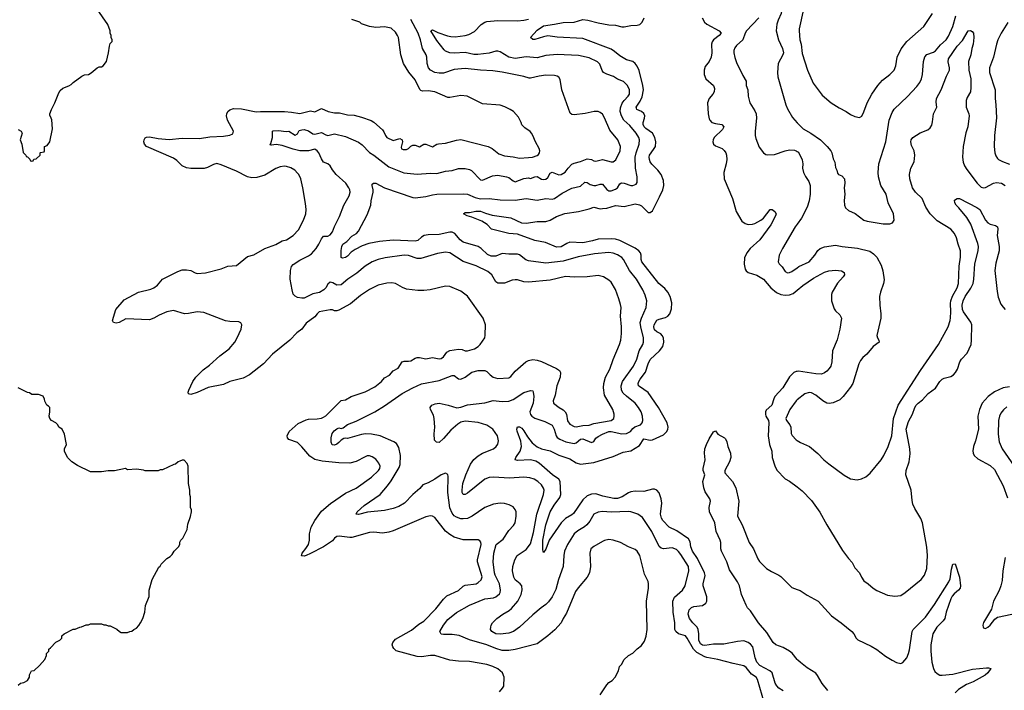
# Model space of a CAD drawing. Header units: inches. Extents: x 1649636 to 1815363, y 506543 to 641975.
# Tile 518 of 656: x 1782859 to 1791901, y 523331 to 529494. Entities that reach past the tile are written whole.
import ezdxf

# ---------------------------------------------------------------- set-up
doc = ezdxf.new("R2010")
doc.units = ezdxf.units.IN
doc.header["$MEASUREMENT"] = 0
doc.layers.add('B7582', color=7, linetype='Continuous')
doc.layers.add('B7592', color=7, linetype='Continuous')

msp = doc.modelspace()

# ---------------------------------------------------------------- linework, layer by layer
at = {"layer": 'B7582', "color": 5}
for points, elevation in [([(1789806.7, 530000), (1789800.8, 529890), (1789806.2, 529866.2), (1789840.4, 529810), (1789847.4, 529787.4), (1789851.1, 529690), (1789860.7, 529610), (1789852.1, 529550), (1789824.1, 529490), (1789811.5, 529451.5), (1789805.2, 529390), (1789829, 529309), (1789864.4, 529230), (1789872.4, 529190), (1789866.6, 529170), (1789824.2, 529090), (1789818.5, 529010), (1789820.9, 528970), (1789895.8, 528710), (1789910, 528674.8), (1789955.1, 528595.1), (1790000, 528546.8)], 560), ([(1782844.5, 528484.5), (1782871.3, 528470), (1782882.8, 528450), (1782864, 528390), (1782878, 528350), (1782890, 528274), (1782914, 528250), (1782918, 528238), (1782930, 528234), (1782952.7, 528212.7), (1782958, 528198), (1782970, 528194), (1782982, 528198), (1782987.3, 528212.7), (1783010, 528214), (1783046, 528250), (1783046, 528270), (1783050, 528274), (1783082, 528278), (1783086, 528290), (1783086, 528330), (1783110, 528338), (1783136, 528370), (1783159, 528490), (1783152.5, 528572.5), (1783149.1, 528589.1), (1783135.3, 528615.3), (1783134, 528630), (1783149.3, 528670), (1783182.7, 528730), (1783218, 528822), (1783230, 528842), (1783254.6, 528865.4), (1783310, 528884.7), (1783330, 528898), (1783350, 528918), (1783430, 528976), (1783454, 528986), (1783490, 528991.3), (1783515.5, 529004.5), (1783570, 529052), (1783590, 529062), (1783610, 529062), (1783626, 529070), (1783655.3, 529110), (1783674, 529190), (1783682, 529250), (1783690, 529274), (1783707.3, 529292.7), (1783708, 529310), (1783698, 529330), (1783698, 529350), (1783688.7, 529370), (1783688.7, 529390), (1783668.7, 529450), (1783569.3, 529589.3)], 620), ([(1787264.1, 523315.9), (1787294, 523350), (1787304, 523370), (1787306.6, 523450), (1787293.2, 523490), (1787250, 523527), (1787205.2, 523550), (1787147.5, 523567.5), (1786990, 523595), (1786890, 523597.7), (1786810, 523608.4), (1786670, 523650.9), (1786630, 523651.6), (1786550, 523638), (1786510, 523642), (1786314.8, 523694.8), (1786293.8, 523713.8), (1786284, 523730), (1786279.7, 523750), (1786285.1, 523770), (1786310, 523799.6), (1786457.9, 523882.1), (1786523, 523937), (1786570, 523966.5), (1786680, 524080), (1786750, 524168.2), (1786781, 524199), (1786890, 524247.9), (1786930, 524286.3), (1786950, 524298.4), (1787050, 524309.2), (1787070, 524320.9), (1787095.3, 524344.7), (1787105.4, 524374.6), (1787063.4, 524510), (1787063, 524530), (1787095.5, 524670), (1787093, 524693), (1787085.6, 524705.6), (1787070, 524714), (1786930, 524715), (1786850, 524739), (1786810, 524762), (1786770, 524793.8), (1786670, 524918), (1786650, 524931.3), (1786630, 524933), (1786590, 524924.4), (1786290, 524795.1), (1786250, 524783.1), (1786190, 524776), (1786110, 524785.1), (1786070, 524782.4), (1785910, 524735.6), (1785890, 524734.5), (1785792.2, 524747.8), (1785770, 524743.9), (1785750.3, 524730), (1785730, 524704.7), (1785648.5, 524650), (1785530, 524586.6), (1785489.6, 524569.6), (1785470, 524564.7), (1785450, 524566), (1785447, 524570), (1785452, 524590), (1785487.6, 524632.4), (1785509.9, 524670.1), (1785519.5, 524710), (1785521.6, 524770), (1785534, 524830), (1785568.1, 524890), (1785630, 524976.9), (1785712, 525048), (1785850, 525143.2), (1785950, 525188.4), (1786091.1, 525288.9), (1786153.5, 525350), (1786166.2, 525370), (1786169.8, 525390), (1786158.1, 525418.1), (1786130, 525456.4), (1786097.2, 525477.2), (1786070, 525484.7), (1786050, 525484.7), (1786030, 525477.7), (1785950, 525434.5), (1785890, 525418.2), (1785790, 525421.2), (1785636.3, 525436.3), (1785570.5, 525450.5), (1785524, 525484), (1785450, 525569.8), (1785410, 525607.7), (1785330, 525636.3), (1785317.4, 525650), (1785314.7, 525670), (1785334.7, 525710), (1785416.9, 525783.1), (1785490, 525816.5), (1785510, 525821.1), (1785590, 525824.2), (1785630, 525831.3), (1785650, 525840.6), (1785670, 525854.3), (1785810, 525993.7), (1785850, 526000.3), (1785903.7, 526030), (1786030, 526075.2), (1786120.2, 526119.8), (1786181.1, 526170), (1786210, 526201.7), (1786254.4, 526225.6), (1786290, 526267.2), (1786333.3, 526290), (1786372.3, 526350), (1786390, 526356.9), (1786430, 526355.5), (1786450, 526359.6), (1786490, 526382.8), (1786510, 526389.2), (1786530, 526390.2), (1786590, 526377.6), (1786650, 526388.4), (1786710, 526375.8), (1786730, 526381.3), (1786750, 526395.8), (1786782, 526438), (1786810, 526452.5), (1786890, 526466.6), (1786921.5, 526461.5), (1786950, 526450.4), (1786970, 526450.4), (1787035.3, 526470), (1787068.7, 526490), (1787088.7, 526510), (1787129, 526571), (1787134.6, 526594.6), (1787135.3, 526690), (1787115.3, 526750), (1786971.7, 526951.7), (1786910, 526999.3), (1786810, 527040.7), (1786770, 527045.1), (1786628.6, 527011.4), (1786570, 527005.6), (1786513.8, 527006.2), (1786410, 527018.5), (1786373.2, 527033.2), (1786310, 527068.3), (1786276.2, 527076.2), (1786230, 527073.7), (1786150, 527053.1), (1786070, 527013.3), (1785990, 526957.6), (1785897.1, 526882.9), (1785790, 526824.5), (1785770, 526817.4), (1785750, 526818), (1785730, 526827.1), (1785710, 526827.2), (1785610, 526808.6), (1785590, 526791.2), (1785570, 526763.5), (1785490, 526706.3), (1785450.6, 526649.4), (1785404.2, 526615.8), (1785340.3, 526550), (1785179.4, 526420.6), (1785098, 526330), (1784970, 526228.6), (1784910, 526198.8), (1784790, 526169.7), (1784730, 526141.2), (1784590, 526114.2), (1784490, 526066.2), (1784430, 526048.3), (1784410, 526055.3), (1784405.6, 526070), (1784411.3, 526090), (1784449.8, 526170), (1784477.2, 526210), (1784544.8, 526275.2), (1784600.9, 526319.1), (1784695.6, 526404.4), (1784782, 526470), (1784833.6, 526530), (1784857.3, 526570), (1784893.5, 526650), (1784897.7, 526690), (1784888.4, 526708.4), (1784870, 526716.4), (1784790, 526718.8), (1784750, 526727.8), (1784550, 526803.5), (1784490, 526807.8), (1784410, 526793.1), (1784371.9, 526791.9), (1784270, 526820.8), (1784209.5, 526810.5), (1784140.9, 526779.1), (1784090.1, 526749.9), (1784050, 526736.2), (1783834.6, 526745.4), (1783773, 526710), (1783746, 526706), (1783719, 526710), (1783711.6, 526730), (1783741.1, 526830), (1783819.2, 526920.8), (1783949.6, 526990), (1784062.4, 527017.6), (1784091, 527029), (1784125.6, 527054.4), (1784171.6, 527110), (1784310, 527180.7), (1784350, 527194.4), (1784390, 527196.5), (1784430, 527188.9), (1784470, 527167.2), (1784490, 527162), (1784566.5, 527166.5), (1784710, 527203.5), (1784770, 527227.9), (1784850, 527234), (1784950, 527317.3), (1785010, 527333.3), (1785110, 527392.6), (1785210, 527427.9), (1785270, 527460.3), (1785310, 527471.5), (1785369.6, 527510), (1785418.7, 527561.3), (1785465.4, 527650), (1785485.7, 527710), (1785488.5, 527750), (1785484.1, 527804.1), (1785459.7, 527950), (1785439.1, 528030), (1785421.1, 528070), (1785410, 528084.2), (1785384.2, 528110), (1785350, 528132), (1785310, 528145.6), (1785290, 528147.7), (1785250, 528142.2), (1785210, 528127), (1785110, 528065.7), (1785035.9, 528044.1), (1784990, 528041.8), (1784950, 528049.8), (1784850, 528103.2), (1784710, 528160.7), (1784670, 528171.5), (1784637.1, 528162.9), (1784584.1, 528135.9), (1784552.2, 528127.8), (1784430, 528125.6), (1784390, 528132.1), (1784350, 528151.5), (1784300.3, 528200.3), (1784270, 528222.4), (1784022.9, 528330), (1784004.7, 528350), (1783998.7, 528370), (1784001.6, 528390), (1784010, 528406.8), (1784024.4, 528415.6), (1784050, 528416.9), (1784130, 528402), (1784230, 528393.6), (1784350, 528406.4), (1784510, 528402.7), (1784603.7, 528416.3), (1784730, 528422.9), (1784787.7, 528432.3), (1784814.9, 528445.1), (1784822.6, 528470), (1784768.2, 528570), (1784758.5, 528610), (1784759.7, 528630), (1784769.6, 528650), (1784790, 528666.4), (1784823.2, 528676.8), (1784895.4, 528675.4), (1785030, 528646), (1785070, 528650.3), (1785290, 528650.2), (1785354.7, 528645.3), (1785430, 528632.2), (1785530, 528655.5), (1785570, 528648.1), (1785630, 528678.5), (1785690.2, 528650.2), (1785750, 528639.3), (1785796.5, 528636.5), (1785870, 528619.5), (1785930, 528615.3), (1785998, 528598), (1786086.7, 528566.7), (1786111, 528551), (1786190, 528483.1), (1786204.3, 528464.3), (1786218.2, 528430), (1786231.8, 528410), (1786290, 528383.9), (1786350, 528401.3), (1786370.9, 528390.9), (1786374.7, 528370), (1786362.7, 528322.7), (1786366.5, 528306.5), (1786379.6, 528299.6), (1786410, 528300.3), (1786430, 528310.3), (1786450, 528330.3), (1786470, 528341.7), (1786490, 528341.1), (1786530, 528325.5), (1786570, 528349.1), (1786590, 528350.2), (1786650, 528326.4), (1786689.4, 528350), (1786705.5, 528354.5), (1786770, 528358.6), (1786870, 528386), (1786910, 528391.5), (1787161, 528330), (1787197.3, 528310), (1787260.3, 528260.3), (1787310, 528242), (1787390, 528234.9), (1787450, 528222.6), (1787530, 528226.3), (1787569.6, 528230.4), (1787610, 528245.5), (1787624.5, 528255.5), (1787633.2, 528270), (1787636, 528290), (1787629.3, 528310), (1787594.5, 528370), (1787572, 528430), (1787559.3, 528450), (1787545.4, 528465.4), (1787498.6, 528498.6), (1787470, 528528.7), (1787464, 528550), (1787438.6, 528598.6), (1787393.2, 528650), (1787364, 528670), (1787314.5, 528694.5), (1787270, 528707.3), (1787110, 528722), (1786968, 528790), (1786910, 528797.6), (1786810, 528778.3), (1786790, 528778.3), (1786670.8, 528830.8), (1786610, 528838.7), (1786558.2, 528838.2), (1786542.7, 528842.7), (1786532.9, 528852.9), (1786490, 528940.9), (1786431.3, 529011.3), (1786384.2, 529090), (1786359.7, 529170), (1786337, 529330), (1786329.5, 529350), (1786310, 529379.3), (1786270, 529416.2), (1786210, 529429.5), (1786130, 529421.2), (1786072.5, 529432.5), (1785997.2, 529457.2), (1785982, 529470), (1785910, 529495.4)], 580), ([(1788188.7, 523290), (1788250, 523382), (1788270, 523402), (1788300.4, 523419.6), (1788328, 523450), (1788358, 523510), (1788368.7, 523550), (1788388, 523570), (1788408, 523610), (1788450, 523652), (1788490, 523672), (1788530, 523712), (1788570, 523742), (1788596.5, 523783.5), (1788612.9, 523827.1), (1788621.2, 523890), (1788615.1, 524150), (1788632.3, 524270), (1788632.7, 524310), (1788629.2, 524330), (1788598, 524398), (1788555.1, 524570), (1788530, 524608.7), (1788510, 524624), (1788450, 524649.3), (1788375.3, 524690), (1788310, 524711.8), (1788270, 524718), (1788230, 524708.2), (1788210, 524697.7), (1788130, 524653), (1788104.9, 524630), (1788093.4, 524590), (1788102.3, 524470), (1788091.6, 524410), (1788068.8, 524370), (1787986.1, 524273.9), (1787961.7, 524238.3), (1787881.8, 524038.2), (1787850.3, 523990), (1787831.7, 523950), (1787773.3, 523886.7), (1787708.5, 523831.5), (1787610, 523759.1), (1787410, 523704.8), (1787350, 523696.8), (1787290, 523697.4), (1787230, 523715.3), (1787150, 523748.9), (1786990, 523794.8), (1786893.6, 523833.6), (1786830, 523844.8), (1786750, 523842.8), (1786728.1, 523848.1), (1786717.4, 523870), (1786750.9, 523930), (1786790, 523980.3), (1786870, 524046.5), (1786988.3, 524111.7), (1787130, 524170.2), (1787210, 524181.2), (1787231.5, 524190), (1787264.2, 524215.8), (1787272, 524230), (1787274.8, 524250), (1787264.9, 524310), (1787225.4, 524390), (1787220.2, 524410), (1787207.7, 524510), (1787213.5, 524590), (1787233.5, 524670), (1787299.9, 524720.1), (1787350, 524798), (1787393.9, 524846.1), (1787409.7, 524870), (1787419.1, 524930), (1787416.9, 524970), (1787410, 524992.7), (1787390, 525016.2), (1787354.6, 525034.6), (1787310, 525046.6), (1787270, 525051.1), (1787210, 525040.4), (1787130, 525012.2), (1787014.9, 524930), (1786970, 524911), (1786930, 524905.3), (1786910, 524907.7), (1786870, 524922.2), (1786850, 524935), (1786830, 524957.7), (1786808.8, 525008.8), (1786791, 525149), (1786794.9, 525294.9), (1786790, 525314), (1786770, 525326.6), (1786730, 525309.6), (1786670.5, 525270), (1786610, 525237.2), (1786560.7, 525219.3), (1786534.8, 525185.2), (1786468.9, 525130), (1786391.8, 525050), (1786340.6, 525019.4), (1786290, 525001.5), (1786210, 524981.8), (1786052.7, 524967.3), (1785970, 524947.6), (1785949.5, 524949.5), (1785957.2, 524970), (1786023, 525030), (1786170, 525131.5), (1786237.5, 525210), (1786270, 525256.1), (1786342.4, 525377.6), (1786353.1, 525406.9), (1786356.9, 525490), (1786340.9, 525560.9), (1786318.7, 525598.7), (1786295.5, 525615.5), (1786170, 525669.8), (1786090, 525685.8), (1786033.4, 525686.6), (1785997.8, 525682.2), (1785870, 525643.9), (1785850, 525647.1), (1785836.1, 525643.9), (1785810, 525629.7), (1785790, 525607.2), (1785770, 525593), (1785750, 525584), (1785727, 525587), (1785719.6, 525610), (1785719.7, 525650), (1785729.8, 525690), (1785746, 525714), (1785770, 525734.9), (1785790, 525743.6), (1785810, 525736), (1785830, 525743.1), (1785870, 525772.1), (1785950, 525803.2), (1786121.6, 525890), (1786210, 525944.7), (1786370, 526058.5), (1786470, 526111.4), (1786550, 526146.7), (1786710, 526179.3), (1786830, 526222.6), (1786850, 526223.1), (1786890, 526194.3), (1786910, 526191.3), (1786950, 526209.3), (1787010, 526254.7), (1787070, 526268.7), (1787130, 526268.4), (1787150, 526259.3), (1787178.4, 526230), (1787208.4, 526210), (1787250, 526195.2), (1787350, 526202.8), (1787370, 526215.3), (1787410, 526263.9), (1787508.4, 526350), (1787530, 526360.7), (1787570, 526370.2), (1787610, 526365.2), (1787650, 526351.1), (1787789.2, 526289.2), (1787815.8, 526270), (1787825.7, 526250), (1787822.8, 526210), (1787792.1, 526127.9), (1787776.8, 526043.2), (1787757.8, 525990), (1787760.3, 525970), (1787812.9, 525930), (1787850, 525908.6), (1787869.3, 525890), (1787880.1, 525870), (1787890, 525807.7), (1787910, 525775.3), (1787950, 525754.6), (1787970, 525752.8), (1788030, 525765.1), (1788090, 525768.6), (1788130, 525781.7), (1788289.7, 525810.3), (1788314, 525830), (1788319.6, 525850), (1788318.4, 525870), (1788304.5, 525910), (1788230, 526044), (1788218.9, 526110), (1788222, 526150), (1788239.6, 526210), (1788277.8, 526282.2), (1788307.8, 526370), (1788368.2, 526510), (1788378.9, 526550), (1788385.1, 526610), (1788385.1, 526670), (1788375.1, 526770), (1788381.4, 526850), (1788376.3, 526876.3), (1788362.6, 526930), (1788330, 527013.2), (1788290, 527081.2), (1788270, 527099.3), (1788219, 527130), (1788170, 527143.5), (1788070, 527130.9), (1787951.4, 527128.6), (1787870, 527134), (1787730, 527098.7), (1787530, 527082.5), (1787490, 527083.8), (1787430, 527102.7), (1787410, 527104.2), (1787380.8, 527099.2), (1787310, 527072.2), (1787251.1, 527071.1), (1787230, 527083.6), (1787194, 527150), (1787159.1, 527179.1), (1787050, 527232.4), (1786930, 527271.8), (1786810, 527349.8), (1786770, 527356.1), (1786694.8, 527345.2), (1786542.2, 527297.8), (1786510, 527298.8), (1786430, 527326.4), (1786390, 527328.7), (1786213.7, 527306.3), (1786149.4, 527290.6), (1786094.9, 527270), (1786032.2, 527230), (1785955.8, 527164.2), (1785870.8, 527109.2), (1785810, 527056.9), (1785770, 527054.7), (1785735.5, 527075.5), (1785710, 527081.5), (1785690, 527062.6), (1785670, 527029.8), (1785651.2, 527010), (1785612, 526988), (1785550, 526974.6), (1785470, 526935.3), (1785450, 526933.5), (1785410, 526941.2), (1785390, 526951.6), (1785371.7, 526971.7), (1785359.7, 527010), (1785344.1, 527110), (1785344.5, 527190), (1785353.8, 527226.2), (1785370, 527244.7), (1785430, 527284.7), (1785510, 527322.2), (1785537.6, 527342.4), (1785580.3, 527390), (1785606, 527430), (1785630, 527480.4), (1785650, 527504.4), (1785690, 527503.7), (1785710, 527517.4), (1785730, 527543.1), (1785750, 527594.4), (1785795.5, 527684.5), (1785834.1, 527790), (1785884.2, 527875.8), (1785892.5, 527910), (1785889.8, 527930), (1785881.6, 527950), (1785854.6, 527990), (1785765.6, 528070), (1785730, 528115.4), (1785710, 528151.2), (1785690, 528169.6), (1785650, 528186), (1785630, 528216), (1785604.5, 528270), (1785590, 528288.4), (1785570, 528302.7), (1785510, 528289.8), (1785430, 528289), (1785370, 528302.9), (1785270, 528336.8), (1785213.8, 528346.2), (1785170, 528339.3), (1785160.9, 528340.9), (1785159.3, 528350), (1785164.7, 528355.3), (1785181, 528410), (1785179.3, 528460.7), (1785181.2, 528470), (1785187.9, 528472.1), (1785236.4, 528476.4), (1785306.8, 528466.8), (1785330, 528468.4), (1785390, 528432.7), (1785410, 528443.8), (1785425.9, 528474.1), (1785450, 528482.9), (1785470, 528484.2), (1785510, 528473.2), (1785550, 528446), (1785570, 528441), (1785630, 528457.5), (1785670, 528435.9), (1785690, 528431.1), (1785750, 528445.6), (1785850, 528421), (1785969.3, 528369.3), (1786002.7, 528342.7), (1786070, 528272.9), (1786110, 528248.8), (1786250, 528142.8), (1786386.8, 528086.8), (1786510, 528075.6), (1786630, 528083.2), (1786690, 528080.2), (1786770, 528100.8), (1786830, 528108.9), (1786890, 528127.2), (1786950, 528127.8), (1786990, 528118.3), (1787007.5, 528107.5), (1787090, 528023.1), (1787110, 528018.9), (1787200.4, 528059.6), (1787250, 528064.3), (1787330, 528051.1), (1787350, 528043.2), (1787390, 528012.9), (1787410, 528005), (1787490, 528035), (1787530, 528039), (1787550, 528034.2), (1787590, 528049.1), (1787610, 528051.8), (1787650, 528028.7), (1787670, 528024.2), (1787690, 528028.4), (1787710, 528044.2), (1787730, 528083.2), (1787750, 528091.5), (1787810, 528068), (1787830, 528071.1), (1787867.1, 528092.9), (1787895, 528130), (1787930, 528165), (1787950, 528174.7), (1788010, 528190.2), (1788070, 528216.6), (1788110, 528210.2), (1788130, 528196.9), (1788150, 528192.6), (1788210, 528208.6), (1788290, 528187.1), (1788310, 528187.6), (1788333.8, 528206.2), (1788373.6, 528290), (1788376, 528330), (1788352.1, 528390), (1788277.7, 528477.7), (1788230, 528592.3), (1788210, 528624.5), (1788190, 528642), (1788170, 528649.6), (1788134, 528650), (1788051.9, 528631.9), (1787950, 528619.5), (1787930, 528622.7), (1787914.8, 528634.8), (1787838.4, 528850), (1787823.3, 528943.3), (1787810, 528965.2), (1787795.6, 528975.6), (1787770, 528981.3), (1787690, 528982.7), (1787630, 528976.4), (1787550, 528956.4), (1787537.4, 528957.4), (1787490, 528971.8), (1787289, 529011), (1787203.3, 529023.3), (1787090, 529028.7), (1786950, 529045.6), (1786850, 529036.1), (1786750, 529003.4), (1786710, 529001), (1786669.9, 529009.9), (1786630, 529028.8), (1786611.7, 529051.7), (1786599.5, 529090), (1786596.3, 529150), (1786590.6, 529170), (1786558.6, 529230), (1786539.5, 529310), (1786517.4, 529370), (1786450, 529495)], 560), ([(1789698, 523210), (1789633.8, 523430), (1789621, 523450), (1789580.1, 523480.1), (1789530, 523540.5), (1789510, 523555.8), (1789410, 523576.4), (1789270, 523615), (1789170, 523631.2), (1789150, 523637.6), (1789077.7, 523677.7), (1789046.6, 523710), (1788990, 523811), (1788972.1, 523830), (1788910, 523849.8), (1788885.3, 523870), (1788876.8, 523890), (1788874.5, 523950), (1788859.8, 524050), (1788856.8, 524150), (1788872.5, 524187.5), (1788945.7, 524250), (1788969.8, 524290), (1789003.1, 524430), (1789002.4, 524470), (1788930, 524579.2), (1788910, 524606), (1788890, 524623.5), (1788850, 524639.7), (1788770, 524629.7), (1788750, 524636.9), (1788732.8, 524652.8), (1788664.5, 524790), (1788578.5, 524918.5), (1788537, 524950), (1788470, 524970.9), (1788450, 524972.9), (1788290, 524967.3), (1788210, 524974.4), (1788170, 524968.7), (1788132.2, 524950), (1788094.6, 524885.4), (1788068.6, 524851.4), (1788047.1, 524832.9), (1787984, 524796), (1787952, 524768), (1787890.1, 524669.9), (1787862.8, 524610), (1787855.3, 524570), (1787850.2, 524470), (1787807.6, 524350), (1787783.4, 524256.6), (1787749.1, 524190), (1787714.9, 524145.1), (1787690, 524119.2), (1787646.4, 524090), (1787570, 524023.1), (1787450.3, 523910), (1787392.2, 523870), (1787350, 523856.5), (1787270, 523846.5), (1787230, 523851.1), (1787193.6, 523870), (1787183.5, 523890), (1787184.2, 523910), (1787187.8, 523930), (1787199.5, 523950), (1787240.7, 523990), (1787294.7, 524030), (1787355.3, 524064.7), (1787376.8, 524083.2), (1787432.1, 524150), (1787464.1, 524210), (1787473.6, 524253.6), (1787471.1, 524290), (1787454, 524310), (1787410, 524344.7), (1787395.3, 524370), (1787385, 524430), (1787387.2, 524470), (1787404.8, 524530), (1787427.2, 524570), (1787510, 524626.2), (1787550, 524675.3), (1787578.6, 524781.4), (1787608.5, 524950), (1787668.7, 525130), (1787674.5, 525170), (1787669.8, 525189.8), (1787650, 525220.5), (1787618.7, 525250), (1787583.7, 525270), (1787543.6, 525283.6), (1787490, 525288.7), (1787358.2, 525281.8), (1787209.3, 525290.7), (1787170, 525285.3), (1787130.2, 525269.8), (1786970, 525142.7), (1786950, 525131.2), (1786930, 525129.6), (1786922.4, 525150), (1786921.1, 525170), (1786929.1, 525230), (1786956.5, 525310), (1786999.4, 525410), (1787030, 525452.6), (1787070, 525487.1), (1787110, 525509.2), (1787210, 525548.9), (1787235.6, 525570), (1787248.4, 525591.6), (1787256.2, 525623.8), (1787247.1, 525670), (1787203.5, 525730), (1787150, 525766.2), (1787070, 525790.6), (1786950, 525802.9), (1786910, 525794), (1786883.3, 525776.7), (1786818, 525722), (1786750, 525644.5), (1786710, 525609.4), (1786688, 525610), (1786669, 525630), (1786666.3, 525686.3), (1786671.2, 525748.8), (1786665.1, 525830), (1786658.2, 525858.2), (1786632.3, 525910), (1786629.2, 525930), (1786644, 525950), (1786675.3, 525964.7), (1786710, 525968.4), (1786794.8, 525950), (1786874.6, 525925.4), (1786910, 525931.6), (1786970, 525954.3), (1787130, 525974), (1787205.9, 525994.1), (1787290, 525984.7), (1787350, 525988.5), (1787390, 526003), (1787490, 526069), (1787550, 526086.4), (1787570, 526082.8), (1787575.8, 526070), (1787580.8, 526030), (1787574.4, 525970), (1787545, 525890), (1787550, 525864.2), (1787561.5, 525850), (1787590, 525832.7), (1787682.4, 525802.4), (1787747.5, 525767.5), (1787767.3, 525730), (1787784.6, 525670), (1787794.8, 525654.8), (1787818.8, 525638.8), (1787875.1, 525615.1), (1787950, 525598.8), (1787970, 525605.8), (1788010, 525639.4), (1788030, 525642.7), (1788110, 525606.7), (1788130, 525618.7), (1788151.1, 525648.9), (1788170, 525662.9), (1788210, 525686), (1788269.9, 525710.1), (1788290, 525709.5), (1788387.5, 525687.5), (1788430, 525691.8), (1788469.5, 525710.5), (1788490, 525738.1), (1788507.4, 525752.6), (1788559.7, 525770), (1788576.4, 525790), (1788582, 525810), (1788578.2, 525850), (1788565.6, 525890), (1788543.1, 525930), (1788510.9, 525970), (1788430, 526033.2), (1788401.9, 526061.9), (1788387.1, 526090), (1788381.9, 526130), (1788394.4, 526170), (1788495.8, 526310), (1788525, 526375), (1788548.9, 526451.1), (1788581.6, 526510), (1788587.1, 526530), (1788587.2, 526570), (1788562.8, 526670), (1788557.9, 526710), (1788567.8, 526752.2), (1788613.1, 526850), (1788617.2, 526910), (1788603.6, 526963.6), (1788580.4, 527010), (1788522.2, 527110), (1788459.1, 527190), (1788404.5, 527290), (1788388, 527308), (1788350, 527332.8), (1788308.3, 527348.3), (1788270, 527353.8), (1788137.3, 527342.7), (1787986.7, 527313.3), (1787850, 527275.2), (1787690, 527256.5), (1787530, 527278), (1787506.9, 527286.9), (1787450, 527332.1), (1787430, 527338.7), (1787350, 527337.6), (1787290, 527346.6), (1787230, 527321.1), (1787190, 527319.6), (1787155.5, 527335.5), (1787097.7, 527390), (1787070, 527409.8), (1786930, 527450.6), (1786904.1, 527470), (1786855.8, 527530), (1786830, 527540.9), (1786810, 527541.8), (1786710, 527519.5), (1786610, 527516.5), (1786574, 527510), (1786550, 527496.4), (1786514.8, 527465.2), (1786490, 527457.3), (1786290, 527466.9), (1786163.1, 527456.9), (1786063.9, 527436.1), (1786004.5, 527415.5), (1785938.8, 527381.2), (1785904, 527356), (1785870, 527320.5), (1785850, 527309.6), (1785823.2, 527303.2), (1785810, 527308), (1785811.7, 527371.7), (1785818, 527410), (1785826.3, 527430), (1785864.5, 527455.5), (1785910, 527505.7), (1785952.3, 527530), (1785971, 527549), (1786050, 527702), (1786082, 527790), (1786085.1, 527830), (1786103.7, 527910), (1786104.5, 527930), (1786095.1, 527970), (1786097.2, 527982.8), (1786107.3, 527992.7), (1786130, 527991.6), (1786210.1, 527950.1), (1786470, 527861), (1786490, 527857.7), (1786590, 527869.4), (1786650, 527885.6), (1786690, 527890.2), (1786930, 527893.8), (1786970, 527890.2), (1787040.2, 527860.2), (1787090, 527848.3), (1787170, 527850.2), (1787270, 527839.2), (1787410, 527835.9), (1787510, 527849.2), (1787610, 527834), (1787690, 527850.3), (1787750, 527843.5), (1787770, 527852.1), (1787841, 527899), (1787930, 527944.2), (1788010, 527964.9), (1788050, 528002), (1788070, 527998.9), (1788098.2, 527978.2), (1788130, 527969.5), (1788150, 527970.1), (1788190, 527981.6), (1788210, 527981.5), (1788250, 527932.2), (1788270, 527922.3), (1788290, 527921.9), (1788330, 527935.3), (1788350, 527948.6), (1788370, 527986.4), (1788386.4, 527993.6), (1788410.8, 527990.8), (1788470, 527970.2), (1788490, 527969.2), (1788519, 527981), (1788530, 527998), (1788529.8, 528050), (1788513.3, 528130), (1788512, 528230), (1788520.2, 528270), (1788549.1, 528350), (1788551.3, 528390), (1788545, 528410), (1788520.9, 528450), (1788460.8, 528520.8), (1788407.1, 528570), (1788385.3, 528610), (1788374.1, 528650), (1788377, 528683), (1788392.8, 528727.2), (1788410, 528752.3), (1788447.7, 528790), (1788458.4, 528810), (1788458.9, 528850), (1788439.8, 528890), (1788405.2, 528925.2), (1788350, 528947.2), (1788310.6, 528970.6), (1788250, 528993.7), (1788220.7, 529010), (1788207.9, 529027.9), (1788185.4, 529085.4), (1788166.5, 529106.5), (1788090, 529143.1), (1787990, 529166), (1787794.1, 529174.1), (1787690, 529165.4), (1787610, 529144.7), (1787510, 529151.1), (1787410, 529138.2), (1787350, 529148.7), (1787270, 529198.5), (1787250, 529204.2), (1787230, 529203.7), (1787170, 529185), (1787064.8, 529175.2), (1787030, 529175.3), (1786950, 529191.4), (1786850, 529186.8), (1786809.8, 529189.8), (1786770, 529204.2), (1786757.2, 529217.2), (1786690, 529303.6), (1786636, 529390), (1786650, 529402), (1786697.3, 529377.3), (1786786.5, 529346.5), (1786819.7, 529339.7), (1786857.5, 529337.5), (1786950, 529347.3), (1786982.8, 529357.2), (1787034.6, 529385.4), (1787096.8, 529450), (1787129.7, 529470), (1787150, 529476.8), (1787250, 529486.7), (1787430, 529482.5), (1787490, 529488.7), (1787530, 529499)], 540), ([(1789870, 523324.6), (1789830, 523351.6), (1789810.9, 523370.9), (1789795.6, 523395.6), (1789768.2, 523490), (1789746.8, 523510), (1789657.3, 523557.3), (1789630, 523587.9), (1789612.6, 523630), (1789590.4, 523730), (1789570, 523755.8), (1789550, 523771.3), (1789510, 523784), (1789450, 523779), (1789324.2, 523755.8), (1789230, 523756.2), (1789150, 523741.7), (1789130, 523745.3), (1789110, 523758.6), (1789097.1, 523790), (1789096.9, 523850), (1789089.9, 523890), (1789080.2, 523910), (1789040.3, 523950), (1789010.8, 523990), (1788996.5, 524030), (1789006.3, 524070), (1789027.6, 524092.4), (1789050, 524101.1), (1789129.8, 524110.2), (1789158.7, 524130), (1789168.3, 524150), (1789168.7, 524190), (1789136.8, 524290), (1789135, 524310), (1789153.9, 524386.1), (1789149.3, 524410), (1789083.2, 524543.2), (1789036.4, 524610), (1789022.5, 524650), (1789015.4, 524695.4), (1789001.6, 524721.6), (1788895.3, 524795.3), (1788822, 524830), (1788765.2, 524890), (1788753, 524913), (1788743.6, 524950), (1788755, 525050), (1788751.2, 525090), (1788730, 525146), (1788710, 525169.7), (1788690, 525179.7), (1788670, 525180.3), (1788590, 525159), (1788510, 525161.5), (1788470, 525154), (1788450, 525146.3), (1788391.7, 525108.3), (1788350, 525093.4), (1788314.7, 525094.7), (1788215.2, 525115.2), (1788150, 525137.5), (1788110, 525133.7), (1788070, 525116.5), (1788030, 525081.4), (1787943.7, 524956.3), (1787930, 524943.4), (1787870, 524908.2), (1787830, 524868.7), (1787721.8, 524710), (1787690, 524629.3), (1787670, 524597.2), (1787662.2, 524622.2), (1787663.7, 524710), (1787689.9, 524850), (1787730, 524971.3), (1787767.3, 525032.7), (1787817.8, 525102.2), (1787829.9, 525130), (1787822.3, 525250), (1787808.7, 525270), (1787752.3, 525310), (1787630, 525416.8), (1787598, 525438), (1787550, 525449.9), (1787430, 525442), (1787408, 525450), (1787415.6, 525470), (1787453.5, 525530), (1787466, 525570), (1787459.8, 525619.8), (1787427, 525713), (1787423.7, 525730), (1787430, 525750.8), (1787450, 525753), (1787470, 525739.3), (1787490, 525715.5), (1787521, 525661), (1787565.9, 525605.9), (1787610, 525569.2), (1787650, 525549.2), (1787730, 525532.5), (1787810, 525490.2), (1787910, 525459.4), (1787970, 525420.8), (1788010, 525408), (1788130, 525424.3), (1788310, 525478), (1788402.2, 525517.8), (1788470, 525530.2), (1788550, 525579.8), (1788590, 525643.1), (1788650, 525629.5), (1788670, 525633.7), (1788770, 525677.6), (1788803.1, 525710), (1788812.5, 525730), (1788814.8, 525750), (1788805.3, 525790), (1788726.3, 525930), (1788630, 526066.2), (1788550, 526121.7), (1788542.2, 526130), (1788538.8, 526150), (1788544.4, 526170), (1788556.5, 526190), (1788605.1, 526254.9), (1788630, 526331.8), (1788649.9, 526370), (1788734.2, 526450), (1788764.5, 526490), (1788773.8, 526530), (1788769.8, 526570), (1788760.4, 526590), (1788745.4, 526605.4), (1788710, 526624.6), (1788690, 526643.5), (1788683.2, 526670), (1788686.5, 526690), (1788710, 526731), (1788730, 526742.9), (1788790, 526756.5), (1788812.6, 526770), (1788829.7, 526790), (1788844.7, 526835.3), (1788847.6, 526892.4), (1788831.3, 526950), (1788809.8, 526990), (1788782.9, 527022.9), (1788728.4, 527068.4), (1788573.8, 527270), (1788566.2, 527290), (1788567.4, 527330), (1788560.2, 527350), (1788545.3, 527370), (1788510, 527394.5), (1788370, 527463.2), (1788330, 527475.6), (1788290, 527480.4), (1788170, 527477.1), (1788118.5, 527461.5), (1788030, 527444.2), (1787911.8, 527448.2), (1787882.3, 527437.7), (1787830, 527407.7), (1787790, 527403.1), (1787687.4, 527447.4), (1787590, 527463.1), (1787430, 527523.1), (1787350, 527528.6), (1787193.2, 527570), (1787150.8, 527610.8), (1787103.3, 527643.3), (1787010, 527679.6), (1786968.7, 527690), (1786934, 527710), (1786950, 527722.8), (1786990, 527720.5), (1787046.6, 527733.4), (1787090, 527733.4), (1787135.1, 527715.1), (1787198.4, 527698.4), (1787370, 527673.4), (1787468.4, 527628.4), (1787510, 527624.7), (1787610, 527640.7), (1787690, 527640.7), (1787730, 527652.6), (1787790, 527684.9), (1787865.9, 527714.1), (1787990, 527731.9), (1788090, 527755.8), (1788130, 527770.3), (1788190, 527756.9), (1788210, 527758), (1788250, 527762), (1788330, 527785.2), (1788410, 527778.2), (1788510, 527801), (1788550, 527793.1), (1788570, 527783), (1788630, 527720.9), (1788650, 527720.9), (1788670, 527736.5), (1788735.3, 527864.7), (1788764.5, 527930), (1788773.8, 527970), (1788770, 528014.5), (1788750.4, 528070.4), (1788720.8, 528110), (1788665.5, 528165.5), (1788648.9, 528188.9), (1788641.3, 528210), (1788639.1, 528230), (1788643.2, 528250), (1788680.6, 528299.4), (1788697.2, 528330), (1788702.2, 528370), (1788692.7, 528410), (1788669.8, 528450), (1788610, 528493.3), (1788594.6, 528510), (1788584.5, 528530), (1788585.7, 528550), (1788597.6, 528590), (1788598.4, 528610), (1788591.4, 528631.4), (1788570, 528649.8), (1788526, 528670), (1788522, 528682), (1788520.9, 528690), (1788555.6, 528744.4), (1788574.9, 528785.1), (1788586.5, 528850), (1788581.2, 528890), (1788547.3, 529027.3), (1788530, 529068.2), (1788512.1, 529092.1), (1788490, 529109.8), (1788430, 529124.8), (1788370, 529160.7), (1788321.8, 529201.8), (1788290, 529221.7), (1788030, 529320.8), (1787794.5, 529334.5), (1787710, 529344.8), (1787670, 529337.2), (1787590, 529311.6), (1787570, 529312.7), (1787549.4, 529330), (1787610, 529399), (1787670, 529437.5), (1787770, 529451.3), (1787850, 529468.7), (1787950, 529471.6), (1788030, 529494.4), (1788076.3, 529490), (1788170, 529463.9), (1788270, 529445.7), (1788330, 529444.5), (1788390, 529428), (1788410, 529427.3), (1788470, 529440.5), (1788530, 529442.5), (1788552.9, 529450), (1788576.8, 529470), (1788593.3, 529510)], 520), ([(1789125.8, 529510), (1789149, 529470), (1789170, 529452.6), (1789282.8, 529390), (1789300.7, 529370), (1789284, 529350), (1789230.5, 529310), (1789217.6, 529290), (1789212, 529270), (1789216.1, 529190), (1789207.8, 529150), (1789191.8, 529110), (1789154.8, 529065.2), (1789144, 529030), (1789144.4, 528990), (1789158.9, 528950), (1789229, 528890), (1789240.7, 528860.7), (1789235.8, 528830), (1789224.7, 528810), (1789190.2, 528770), (1789175.9, 528730), (1789181.9, 528630), (1789190, 528583.8), (1789195.9, 528570), (1789216.5, 528550), (1789250, 528539.5), (1789308, 528530), (1789325.8, 528510), (1789313.9, 528486.1), (1789238, 528410), (1789227.5, 528390), (1789225.4, 528370), (1789231.8, 528350), (1789250, 528333.1), (1789310, 528309), (1789330, 528291.7), (1789343.5, 528270), (1789350.2, 528250), (1789351.8, 528210), (1789346.3, 528170), (1789325.4, 528090), (1789330, 528031), (1789406, 527850), (1789439.5, 527730), (1789490, 527642), (1789520.6, 527620.6), (1789550, 527612), (1789590, 527614.3), (1789610, 527621.3), (1789664.2, 527650), (1789690, 527670.3), (1789750, 527750.5), (1789770, 527750.5), (1789794.9, 527730), (1789806.4, 527710), (1789801.1, 527690), (1789755.6, 527610), (1789657.4, 527470), (1789567.9, 527390), (1789536.5, 527350), (1789516, 527304), (1789511.7, 527248.3), (1789520.9, 527200.9), (1789530, 527186), (1789549.2, 527169.2), (1789630, 527146), (1789690.2, 527110.2), (1789757.8, 527030), (1789810, 526986), (1789850, 526967.3), (1789890, 526961.1), (1789930, 526963.8), (1789962.1, 526977.9), (1790000, 527009.5)], 520), ([(1789647.3, 529510), (1789532.9, 529390), (1789521.5, 529370), (1789500.3, 529310), (1789442.8, 529257.2), (1789426.2, 529233.8), (1789417.5, 529210), (1789416.6, 529190), (1789425, 529145), (1789441.7, 529101.7), (1789500.6, 528980.6), (1789531.7, 528930), (1789530.5, 528890), (1789547.2, 528850), (1789550.4, 528790), (1789563.1, 528730), (1789610, 528657.6), (1789621.5, 528630), (1789626.7, 528590), (1789613.4, 528470), (1789614.4, 528430), (1789620.7, 528400.7), (1789650, 528321), (1789690.4, 528270.4), (1789710, 528256.3), (1789730.5, 528250.5), (1789790, 528254.4), (1789890, 528290.2), (1789930, 528299.1), (1789975.1, 528295.1), (1789990.6, 528290), (1790000, 528282.7)], 540), ([(1790000, 527615.3), (1789982, 527590), (1789864.9, 527390), (1789834.4, 527330), (1789825.7, 527270), (1789834.6, 527250), (1789861.2, 527221.2), (1789890, 527178.7), (1789910, 527168.9), (1789930, 527170.3), (1789950, 527179.1), (1790000, 527214.8)], 540), ([(1790000, 526261.6), (1789990, 526260.4), (1789968.6, 526251.4), (1789930, 526212.8), (1789866.2, 526110), (1789795.2, 526030), (1789784.1, 526010), (1789766.7, 525950), (1789713.7, 525906.3), (1789708, 525890), (1789708.1, 525868.1), (1789710.2, 525850), (1789734.9, 525810), (1789740.2, 525790), (1789732.9, 525670), (1789745.4, 525590), (1789765, 525530), (1789769.3, 525469.3), (1789792.3, 525392.3), (1789812.4, 525352.4), (1789890, 525272.7), (1789930, 525252.4), (1790000, 525199.3)], 520), ([(1782843.1, 523376.9), (1782864.7, 523395.3), (1782896.5, 523403.5), (1782930, 523422), (1782948, 523450), (1782948.4, 523471.6), (1782966, 523510), (1782990, 523514), (1783040.4, 523559.6), (1783090, 523614), (1783106, 523650), (1783106, 523670), (1783126, 523690), (1783126, 523710), (1783140.4, 523719.6), (1783190, 523774), (1783226, 523790), (1783246, 523810), (1783246, 523830), (1783266, 523850), (1783350, 523892), (1783367.3, 523892.7), (1783410, 523912), (1783427.3, 523912.7), (1783470, 523932), (1783490, 523932), (1783510, 523942), (1783610, 523942), (1783632.7, 523932.7), (1783650, 523932), (1783670, 523922), (1783690, 523922), (1783750, 523894), (1783774, 523870), (1783790, 523862), (1783850, 523862), (1783870, 523872), (1783887.3, 523872.7), (1783906, 523890), (1783930, 523902), (1783953.6, 523926.4), (1783968, 523950), (1783988.9, 523991.1), (1784008.7, 524050), (1784015.3, 524110), (1784048.4, 524191.6), (1784048.7, 524250), (1784075.3, 524350), (1784136.4, 524463.6), (1784148.4, 524471.6), (1784158, 524490), (1784210, 524542), (1784240.4, 524559.6), (1784260.4, 524579.6), (1784278, 524610), (1784318, 524650), (1784328, 524670), (1784328.7, 524691.3), (1784338, 524710), (1784358, 524730), (1784398, 524810), (1784403.1, 524856.9), (1784427.3, 524927.3), (1784435.3, 524970), (1784435.3, 524990), (1784428.7, 525010), (1784428.7, 525110), (1784422, 525130), (1784422, 525170), (1784408.4, 525231.6), (1784406, 525390), (1784396.4, 525416.4), (1784370, 525446), (1784350, 525446), (1784330, 525438), (1784314, 525430), (1784290, 525408), (1784272.7, 525407.3), (1784170, 525358), (1784150, 525358), (1784130, 525348), (1784010, 525348), (1783994.6, 525354.6), (1783930, 525362), (1783850, 525358), (1783830, 525368), (1783728.4, 525348.4), (1783670, 525348), (1783610, 525338), (1783510, 525338), (1783390, 525395.3), (1783338, 525430), (1783298, 525470), (1783268.7, 525530), (1783268.9, 525551.1), (1783288, 525590), (1783270, 525686), (1783248, 525730), (1783218, 525750), (1783208, 525770), (1783190, 525788), (1783149.3, 525809.3), (1783135.3, 525830), (1783128.7, 525850), (1783135.3, 525890), (1783135.3, 525930), (1783123.1, 525943.1), (1783108, 525950), (1783088.4, 525988.4), (1783087.3, 526007.3), (1783074.6, 526034.6), (1783030, 526048), (1782970, 526048), (1782950, 526066), (1782930, 526068), (1782846, 526110)], 620), ([(1790000, 525999), (1789989.4, 525990.6), (1789930.2, 525910), (1789895.8, 525830), (1789901.3, 525810), (1789931.9, 525771.9), (1789942, 525750), (1789944.7, 525690), (1789953, 525673), (1789990, 525632.7), (1790000, 525626.6)], 540), ([(1790000, 523614.4), (1789952.5, 523672.5), (1789930, 523691.1), (1789870, 523724.1), (1789803.6, 523750), (1789777.2, 523770), (1789721.5, 523861.5), (1789644.9, 523950), (1789570, 524061.3), (1789543, 524090), (1789530, 524112.7), (1789488, 524210), (1789469.9, 524290), (1789450, 524328.4), (1789378.6, 524438.6), (1789352.6, 524510), (1789303, 524610), (1789297, 524630), (1789297.3, 524690), (1789292.7, 524710), (1789256.5, 524790), (1789241.8, 524870), (1789192.4, 524970), (1789189.7, 525010.3), (1789202, 525070), (1789197, 525090), (1789154.7, 525154.7), (1789143.1, 525190), (1789134, 525250), (1789152, 525310), (1789136.2, 525350), (1789134.5, 525370), (1789153.2, 525450), (1789149.3, 525510), (1789152.3, 525550), (1789165.6, 525590), (1789190, 525641), (1789230, 525706), (1789250, 525714), (1789270, 525684.7), (1789331.1, 525651.1), (1789341, 525641), (1789353.2, 525613.2), (1789362.4, 525570), (1789387, 525510), (1789388.7, 525470), (1789377.3, 525430), (1789334.3, 525350), (1789334.9, 525330), (1789405, 525250), (1789434.6, 525190), (1789464.2, 525070), (1789452.2, 524930), (1789492.9, 524852.9), (1789558.2, 524690), (1789598.5, 524630), (1789637.6, 524537.6), (1789653.9, 524513.9), (1789717, 524450), (1789761.7, 524421.7), (1789830, 524390.2), (1789850, 524375.4), (1789950, 524276.4), (1790000, 524257.5)], 480)]:
    msp.add_lwpolyline(points, dxfattribs=dict(at, elevation=elevation))
at = {"layer": 'B7592', "color": 5}
for points, elevation in [([(1790058, 529590), (1790016.5, 529410), (1790016, 529390), (1790024.2, 529310), (1790034.9, 529270), (1790043.4, 529183.4), (1790093.7, 529030), (1790147, 528910), (1790230, 528800.5), (1790310.3, 528730.3), (1790383.9, 528683.9), (1790450, 528650.5), (1790490, 528623), (1790530, 528604.9), (1790570, 528594.8), (1790591.3, 528608.7), (1790610, 528646), (1790640.5, 528730), (1790684.7, 528810), (1790740.5, 528890), (1790782.7, 528937.3), (1790849.8, 528990.2), (1790889.5, 529030), (1790904.2, 529070), (1790916.9, 529150), (1790953.6, 529226.4), (1791006.3, 529293.7), (1791161.3, 529430), (1791241.5, 529550)], 580), ([(1790000, 528546.8), (1790052.7, 528490), (1790123.8, 528450), (1790212.7, 528390), (1790273, 528330), (1790307.7, 528290), (1790318.8, 528270), (1790330, 528214), (1790343.5, 528183.5), (1790350, 528134), (1790362.8, 528110), (1790370, 528082), (1790378, 528070), (1790410, 528058), (1790432.8, 528032.8), (1790438, 527990), (1790430.6, 527949.4), (1790436.3, 527890), (1790430.9, 527830.9), (1790434.8, 527790), (1790443.8, 527763.8), (1790470, 527740.7), (1790532.1, 527712.1), (1790610, 527650.5), (1790641.4, 527641.4), (1790790, 527619.1), (1790850, 527616.3), (1790873.4, 527626.6), (1790889.4, 527650), (1790883.6, 527710), (1790836.2, 527810), (1790817.4, 527890), (1790766, 527970), (1790746.2, 528050), (1790741.5, 528090), (1790749.8, 528170), (1790814, 528370), (1790844.4, 528570), (1790870, 528640.7), (1790890, 528672.7), (1791010.7, 528789.3), (1791098.6, 528881.4), (1791124.6, 528915.4), (1791140.3, 528950), (1791149.8, 528990), (1791158.7, 529110), (1791170, 529153), (1791190, 529174.6), (1791250, 529196.9), (1791270, 529208.9), (1791316.8, 529263.2), (1791368.8, 529310), (1791390, 529343.6), (1791429.1, 529430), (1791455.3, 529530)], 560), ([(1791933.4, 529466.6), (1791872.4, 529370), (1791842.8, 529310), (1791829.1, 529270), (1791802, 529150), (1791765.3, 529050), (1791764.9, 529010), (1791816, 528850), (1791816.5, 528770), (1791824.2, 528710), (1791828.7, 528591.3), (1791810.3, 528430), (1791808.4, 528330), (1791814.4, 528270), (1791823.1, 528243.1), (1791839.2, 528219.2), (1791849, 528209), (1791884, 528190), (1791950, 528165)], 560), ([(1790000, 525626.6), (1790030, 525608.2), (1790111.5, 525571.5), (1790190, 525508), (1790244.9, 525450), (1790290, 525410.6), (1790430, 525308), (1790490, 525273.4), (1790550, 525264), (1790590, 525273.4), (1790630, 525293.4), (1790670, 525327.7), (1790770.9, 525449.1), (1790796.3, 525490), (1790834.3, 525570), (1790869.7, 525670), (1790884.2, 525830), (1790926.3, 525950), (1791133, 526270), (1791295.6, 526510), (1791385.1, 526670), (1791404.2, 526730), (1791407, 526753), (1791411.6, 526810), (1791406.9, 526886.9), (1791409.9, 526910), (1791426.1, 526953.9), (1791469, 527030), (1791479.4, 527070), (1791488.1, 527230), (1791499.8, 527310), (1791497.7, 527370), (1791477.4, 527430), (1791463.5, 527490), (1791445.4, 527530), (1791408.9, 527568.9), (1791285.2, 527645.2), (1791220.9, 527710), (1791179.5, 527770), (1791147.3, 527850), (1791085.6, 527910), (1791057.4, 527950), (1791033, 528030), (1791029.7, 528070), (1791043.6, 528130), (1791072.2, 528187.8), (1791081.1, 528250), (1791072.8, 528290), (1791050, 528338), (1791041.8, 528370), (1791044.8, 528390), (1791061.3, 528410), (1791130, 528453.6), (1791197.8, 528482.2), (1791219.4, 528500.6), (1791235.8, 528524.2), (1791243.3, 528556.7), (1791249.7, 528630), (1791280.9, 528690), (1791275.8, 528735.8), (1791279.3, 528770), (1791321.8, 528850), (1791370, 528976.3), (1791397, 529030), (1791398.4, 529050), (1791386.7, 529106.7), (1791390, 529135.5), (1791468.4, 529250), (1791517.8, 529302.2), (1791570, 529390.6), (1791590, 529394.8), (1791606.4, 529386.4), (1791618, 529370), (1791622.8, 529330), (1791615.5, 529270), (1791601.6, 529230), (1791594.9, 529170), (1791572.6, 529110), (1791576.9, 529030), (1791593.7, 528950), (1791594.2, 528870), (1791590, 528829.4), (1791561.3, 528778.7), (1791550.2, 528750), (1791551.8, 528690), (1791574.6, 528630), (1791577.4, 528610), (1791566.5, 528510), (1791547.1, 528452.9), (1791523.6, 528330), (1791517.6, 528230), (1791524.3, 528184.3), (1791535.5, 528150), (1791555.7, 528115.7), (1791651.6, 527990), (1791690, 527954.9), (1791710, 527947.9), (1791730, 527950.2), (1791802.9, 527990), (1791830, 527997.6), (1791876.3, 527990), (1791910, 527970.3)], 540), ([(1790000, 528282.7), (1790010, 528274.9), (1790045.6, 528205.6), (1790051.5, 528170), (1790049.1, 528129.1), (1790057.6, 528090), (1790074, 528054), (1790105.9, 528005.9), (1790118.3, 527970), (1790119.7, 527890), (1790109.4, 527830.6), (1790090.2, 527770), (1790039, 527670), (1790000, 527615.3)], 540), ([(1790000, 525199.3), (1790045.1, 525165.1), (1790130, 525076.3), (1790207.6, 524967.6), (1790270.3, 524850.3), (1790414.1, 524614.1), (1790470, 524540.5), (1790504.5, 524504.5), (1790530, 524457.3), (1790570, 524410.7), (1790588.4, 524370), (1790610, 524338), (1790650, 524310.4), (1790696.3, 524270), (1790730, 524248.7), (1790830, 524206.3), (1790895.8, 524195.8), (1790950, 524202.6), (1790990, 524228.9), (1791138.9, 524350), (1791168, 524390), (1791189.6, 524450), (1791194.7, 524570), (1791190, 524646), (1791149.5, 524869.5), (1791136.2, 524910), (1791081.1, 525001.1), (1791062.6, 525042.6), (1791055, 525075), (1791046, 525170), (1790998, 525310), (1790998.7, 525350), (1791026.5, 525430), (1791035.2, 525504.8), (1791033.4, 525550), (1790999.5, 525730), (1791020, 525800), (1791058.5, 525870), (1791078.5, 525930), (1791090.3, 525949.7), (1791110, 525970.2), (1791150, 525999.7), (1791202.3, 526057.7), (1791270, 526108.3), (1791309.9, 526170), (1791330, 526188.7), (1791350, 526199.8), (1791410, 526216), (1791435, 526230), (1791452.4, 526250), (1791470, 526283.1), (1791492.6, 526350), (1791507.2, 526372.8), (1791559.3, 526430), (1791595.8, 526510), (1791601.5, 526550), (1791602.2, 526690), (1791592.9, 526712.9), (1791527.7, 526810), (1791518.5, 526830), (1791515, 526870), (1791524.4, 526910), (1791540.8, 526950), (1791594.2, 527025.8), (1791614, 527070), (1791622, 527110), (1791631.7, 527250), (1791661.1, 527370), (1791663.8, 527410), (1791658, 527438), (1791593.8, 527613.8), (1791556, 527676), (1791484.5, 527764.5), (1791458.7, 527790), (1791446, 527810), (1791445.1, 527834.9), (1791469.5, 527850.5), (1791490, 527850.4), (1791650, 527768.3), (1791675.5, 527750), (1791730, 527652.4), (1791750, 527627.2), (1791770, 527613.7), (1791821.7, 527601.7), (1791838, 527590), (1791843.1, 527570), (1791836.5, 527510), (1791853.7, 527410), (1791854.5, 527370), (1791824.3, 527255.7), (1791815.3, 527190), (1791834.4, 526994.4), (1791844.2, 526944.2), (1791870, 526880.7), (1791890, 526850.7), (1791910, 526830.7)], 520), ([(1790000, 527214.8), (1790014.7, 527225.3), (1790108.4, 527270), (1790162.7, 527330), (1790190, 527374), (1790210, 527391.7), (1790250, 527405.3), (1790350, 527423.1), (1790412, 527410), (1790552.7, 527392.7), (1790665.1, 527365.1), (1790701.4, 527341.4), (1790730.5, 527310), (1790770, 527238.8), (1790787.1, 527187.1), (1790797.7, 527102.3), (1790791.6, 527068.4), (1790763.1, 526990), (1790755.8, 526950), (1790758.7, 526870), (1790768.7, 526790), (1790766.7, 526750), (1790731.7, 526590), (1790736.5, 526570), (1790748.7, 526550), (1790751.8, 526530), (1790696.5, 526490), (1790640, 526420), (1790603.1, 526390), (1790579.3, 526360.7), (1790565.8, 526330), (1790510, 526149.5), (1790490, 526116.9), (1790421.7, 526030), (1790390, 526001), (1790330, 525971.9), (1790293.3, 525966.7), (1790270, 525969.8), (1790235.4, 525990), (1790170, 526041.8), (1790130, 526063.1), (1790110, 526067.4), (1790070, 526054.7), (1790000, 525999)], 540), ([(1790000, 527009.5), (1790050, 527051.3), (1790150, 527119.1), (1790250, 527175), (1790290, 527186.9), (1790352.1, 527192.1), (1790404.8, 527184.8), (1790430.4, 527170), (1790432.2, 527150), (1790421.6, 527130), (1790367.9, 527072.1), (1790320.5, 526990), (1790313, 526967), (1790313, 526910), (1790337.4, 526837.4), (1790350, 526819.1), (1790390, 526780.7), (1790405.5, 526750), (1790391.8, 526650), (1790367.3, 526552.7), (1790322.4, 526450), (1790317.4, 526350), (1790307.2, 526310), (1790293.1, 526286.9), (1790270, 526262.4), (1790250, 526248), (1790222.5, 526237.5), (1790170, 526238), (1790010, 526262.7), (1790000, 526261.6)], 520), ([(1791950, 526119.5), (1791890, 526109.1), (1791810, 526073.3), (1791752.4, 526030), (1791698.2, 525970), (1791672.1, 525910), (1791659.7, 525850), (1791665.8, 525730), (1791637.6, 525622.4), (1791618.3, 525570), (1791612.2, 525532.2), (1791614.4, 525510), (1791623.8, 525490), (1791657.4, 525457.4), (1791770, 525395.8), (1791810, 525358.9), (1791890.1, 525210.1), (1791930, 525099.3)], 520), ([(1791924.7, 525935.3), (1791892.5, 525907.5), (1791870, 525878.4), (1791856.9, 525850), (1791849.3, 525810.7), (1791845.5, 525685.5), (1791853.7, 525613.7), (1791882.8, 525550), (1791991.8, 525391.8)], 540), ([(1790000, 524257.5), (1790027.2, 524247.2), (1790090, 524204.1), (1790190.3, 524150), (1790314.3, 524014.3), (1790404.4, 523950), (1790501.6, 523870), (1790519.5, 523850), (1790541.1, 523810), (1790555.5, 523795.5), (1790677.3, 523737.3), (1790730, 523705.3), (1790810, 523644), (1790870, 523607.2), (1790910, 523585.7), (1790950, 523577.6), (1790970, 523585.3), (1791006.4, 523630), (1791022.4, 523670), (1791030, 523704), (1791053.6, 523870), (1791065.6, 523890), (1791176.9, 524003.1), (1791261.7, 524118.3), (1791392.4, 524327.6), (1791403.7, 524356.3), (1791415.1, 524444.9), (1791429.4, 524489.4), (1791450, 524494), (1791490.2, 524370.2), (1791500.5, 524290), (1791494.9, 524270), (1791481.6, 524250), (1791441.7, 524218.3), (1791423, 524197), (1791408.7, 524171.3), (1791367.3, 524050), (1791354.1, 523990), (1791340.9, 523970), (1791280.5, 523910), (1791246.1, 523850), (1791226.3, 523750), (1791225.5, 523690), (1791237.1, 523590), (1791251.9, 523531.9), (1791264.7, 523504.7), (1791283.7, 523483.7), (1791310, 523471.3), (1791330, 523468.6), (1791430, 523479.8), (1791610, 523523.7), (1791738.4, 523538.4), (1791757.5, 523537.5), (1791777.3, 523530), (1791751.5, 523490), (1791727, 523470), (1791616.5, 523410), (1791555, 523385), (1791482, 523338), (1791451.5, 523308.5)], 480), ([(1791909.3, 524550), (1791888.5, 524430), (1791880.7, 524339.3), (1791870.1, 524289.9), (1791853, 524247), (1791802.8, 524150), (1791784.5, 524075.5), (1791710, 523955.3), (1791704, 523930), (1791706.8, 523910), (1791710, 523904.7), (1791730, 523898.8), (1791750, 523910.8), (1791772.7, 523930), (1791815.6, 523984.4), (1791838.4, 524001.6), (1791970, 524031.7)], 520), ([(1790279.4, 523330), (1790230, 523394.2), (1790186.9, 523466.9), (1790169, 523489), (1790090, 523536.8), (1790030, 523585), (1790006.5, 523606.5), (1790000, 523614.4)], 480)]:
    msp.add_lwpolyline(points, dxfattribs=dict(at, elevation=elevation))

doc.saveas('drawing.dxf')
